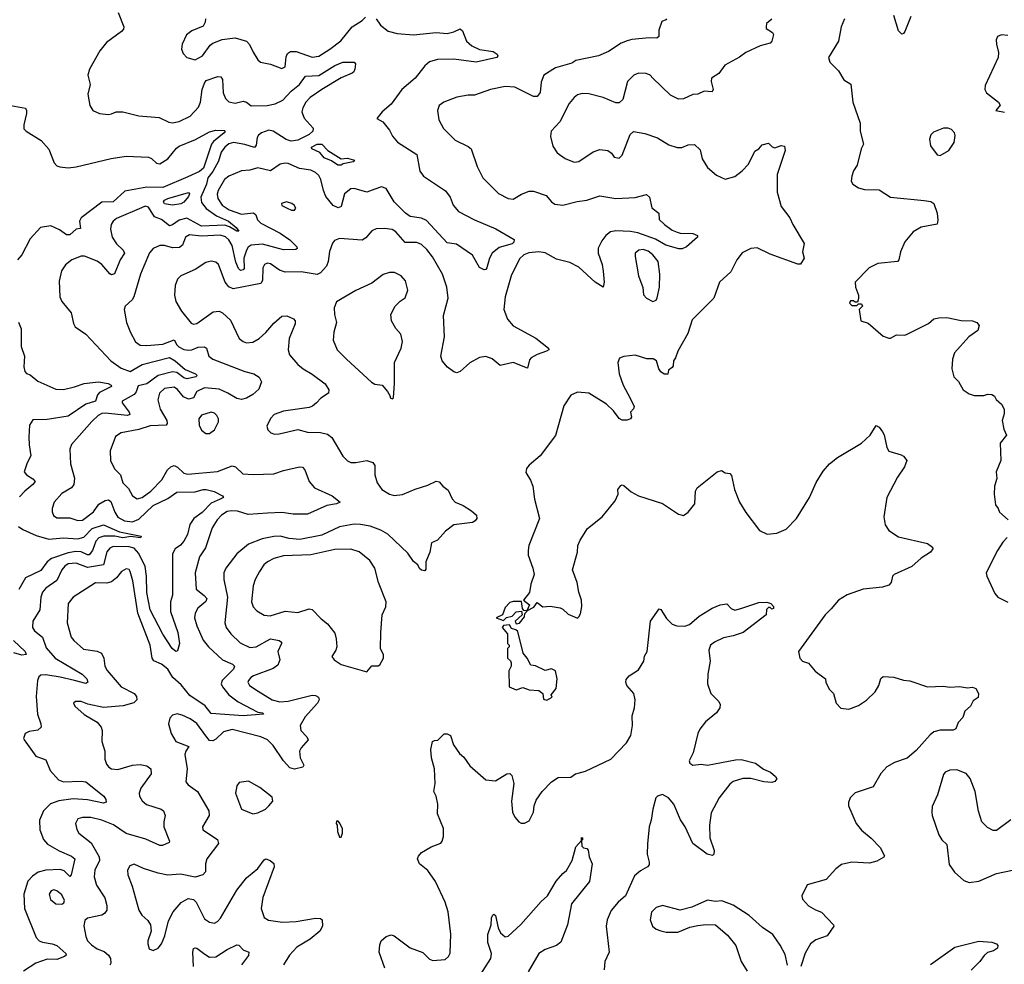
# Model space of a CAD drawing. Extents: x 2057697 to 2160550, y 827490 to 1016834.
# Tile 282 of 509: x 2124943 to 2131073, y 908609 to 914489. Entities that reach past the tile are written whole.
import ezdxf

# ---------------------------------------------------------------- set-up
doc = ezdxf.new("R2010")
doc.units = 0

msp = doc.modelspace()

# ---------------------------------------------------------------- linework, layer by layer
at = {"layer": '0CON20XD'}
for points in [[(2125556.7, 914535), (2125591.2, 914445), (2125589.5, 914430.5), (2125576.7, 914415), (2125483, 914347), (2125442, 914295), (2125378.3, 914181.7), (2125368, 914145), (2125382, 914085), (2125368, 914025), (2125378.8, 913955), (2125397.5, 913925), (2125440, 913905), (2125495, 913900), (2125515, 913902.5), (2125543.6, 913916.4), (2125585, 913916.7), (2125685, 913890), (2125810.6, 913880.6), (2125870.7, 913850.7), (2125895, 913847.8), (2125935, 913855.5), (2126005, 913889.6), (2126055.4, 913945), (2126069.3, 913975), (2126078.4, 914055), (2126092.8, 914095), (2126105, 914111.1), (2126175.8, 914135.8), (2126195, 914133.8), (2126205, 914116.7), (2126209.6, 914035), (2126225, 913999.2), (2126245, 913978.9), (2126285, 913970), (2126335, 913983.2), (2126355, 913976.7), (2126383.5, 913953.5), (2126483.8, 913956.2), (2126533.4, 913966.6), (2126581.6, 913988.4), (2126633.8, 914045), (2126685.4, 914085), (2126723, 914137), (2126805, 914142.2), (2126904.4, 914205), (2126955, 914225.3), (2127025.8, 914225), (2127034.2, 914215), (2127028.8, 914181.2), (2127023.3, 914165), (2127013, 914157), (2126945, 914127.9), (2126824.6, 914055), (2126752, 914005), (2126724.1, 913975.9), (2126705, 913940), (2126699.8, 913915), (2126715, 913877.3), (2126769.3, 913815), (2126768.8, 913795), (2126746.1, 913775), (2126675, 913740), (2126633.8, 913733.8), (2126603.1, 913743.1), (2126521.5, 913795), (2126495, 913801.6), (2126448.1, 913785), (2126430, 913770), (2126422.5, 913755)], [(2127163.3, 914495), (2127190, 914455), (2127237.9, 914417.9), (2127294.2, 914404.2), (2127395.6, 914394.4), (2127535, 914409.7), (2127605, 914404), (2127646.5, 914413.5), (2127685, 914432), (2127699.3, 914419.3), (2127725, 914355.8), (2127757.3, 914327.3), (2127805, 914304.4), (2127891.2, 914291.2), (2127915.8, 914275), (2127919.4, 914265), (2127913.1, 914255), (2127785, 914225.4), (2127645, 914243.2), (2127545, 914241.2), (2127495, 914226.4), (2127465, 914202.5), (2127404.5, 914125), (2127322.2, 914055), (2127255, 913964), (2127200, 913915), (2127167.5, 913875), (2127203, 913853), (2127245, 913802.5), (2127264, 913765), (2127295, 913727.5), (2127415, 913650), (2127435, 913546.7), (2127456.9, 913515), (2127594.5, 913424.5), (2127624.2, 913385), (2127642.5, 913335), (2127675, 913296), (2127775, 913242.5), (2127907.9, 913187.9), (2128021.7, 913121.7), (2128020, 913105), (2128008.8, 913095), (2127928.3, 913071.7), (2127885, 913036), (2127868.6, 913005), (2127852, 912945), (2127845, 912933.3), (2127835, 912931.2), (2127805, 912946.2), (2127762.8, 913022.8), (2127662.1, 913092.1), (2127605, 913101.2), (2127475, 913239.2), (2127445, 913254.7), (2127375, 913264.7), (2127345, 913285.8), (2127274.8, 913354.8), (2127225, 913438.4), (2127195, 913448.1), (2127155, 913434.6), (2127105, 913415.4), (2127025, 913438.1), (2127005, 913436), (2126965.7, 913405), (2126945, 913326.7), (2126925, 913317.1), (2126895, 913332.5), (2126849.1, 913389.1), (2126834.2, 913425), (2126818.7, 913495), (2126805, 913520), (2126785, 913538.2), (2126755, 913551.8), (2126685, 913562.1), (2126615, 913594.5), (2126595, 913596.5), (2126565, 913589.6), (2126505, 913548.8), (2126425, 913567.1), (2126375, 913553.2), (2126325, 913548.8), (2126245.4, 913515), (2126217.3, 913495), (2126178, 913425), (2126172.6, 913402.6), (2126177, 913377), (2126204, 913335), (2126248.2, 913305), (2126325, 913278.1), (2126398, 913288), (2126413.2, 913275), (2126423.7, 913243.7), (2126445, 913222.4), (2126565, 913160.9), (2126625, 913118.5), (2126669.4, 913075), (2126670.8, 913065), (2126661.7, 913058.3), (2126585, 913056.7), (2126455, 913091.4), (2126385, 913086.7), (2126366.2, 913073.8), (2126354.6, 913055.4), (2126339.2, 913005), (2126339.9, 912940.1), (2126335, 912932.3), (2126318.2, 912928.2), (2126305, 912941.1), (2126289.2, 912979.2), (2126265, 913083.6), (2126245, 913118.2), (2126225, 913136.7), (2126192, 913148), (2126075, 913141.1), (2126000.5, 913149.5), (2125974.3, 913135.7), (2125956, 913085), (2125938.5, 913071.5), (2125895, 913069.6), (2125845, 913083.1), (2125815.7, 913084.3), (2125775, 913065.8), (2125752, 913038), (2125716.7, 912955), (2125694.7, 912905.3), (2125654.3, 912765), (2125642.5, 912745), (2125600, 912705), (2125593.1, 912685), (2125607.8, 912605), (2125632.1, 912542.1), (2125663.8, 912483.8), (2125692.8, 912462.8), (2125735, 912460.4), (2125835, 912468.7), (2125905, 912495.6), (2125920.4, 912465), (2125933.2, 912453.2), (2125965, 912436.9), (2125995, 912431.1), (2126015, 912433.1), (2126055, 912450.6), (2126093.7, 912453.7), (2126105.6, 912445), (2126121.1, 912395), (2126145, 912375.5), (2126345, 912300), (2126400, 912285), (2126433.2, 912263.2), (2126448, 912235), (2126430.9, 912189.1), (2126394.4, 912155), (2126355, 912132.7), (2126324.4, 912125.6), (2126295, 912131.5), (2126238.8, 912165), (2126185, 912188.5), (2126092.7, 912197.3), (2126046.8, 912175), (2126024.6, 912135), (2125995, 912127.6), (2125962, 912142), (2125925, 912187.5), (2125905, 912201.5), (2125845, 912192.7), (2125813.8, 912165), (2125803.5, 912123.5), (2125818.5, 912065), (2125858.5, 911995), (2125861.5, 911975), (2125855.7, 911965), (2125755, 911960.3), (2125685, 911938.8), (2125575, 911916.7), (2125539.2, 911895), (2125506.9, 911805), (2125507.5, 911745), (2125532.4, 911692.4), (2125570.6, 911655), (2125585.6, 911605), (2125619.9, 911569.9), (2125645.7, 911525), (2125675, 911506.5), (2125705, 911514.6), (2125759.1, 911555), (2125827.7, 911625), (2125863.5, 911686.5), (2125885, 911705.3), (2125905, 911713.1), (2125925, 911704.5), (2125965, 911667.1), (2125990.8, 911660.8), (2126174.1, 911675.9), (2126265, 911712.2), (2126285.7, 911705), (2126333.1, 911663.1), (2126397.6, 911657.6), (2126525, 911662), (2126585, 911683.3), (2126685, 911705.6), (2126704.2, 911704.2), (2126717.9, 911687.9), (2126745.6, 911615), (2126778, 911575), (2126888.8, 911525), (2126937.5, 911485), (2126915, 911474.5), (2126855.3, 911464.7), (2126735, 911410.6), (2126645, 911411.4), (2126575, 911422.2), (2126485, 911417.3), (2126365, 911408.2), (2126298.8, 911428.8), (2126262.6, 911432.6), (2126235, 911426.9), (2126198.8, 911405), (2126172.1, 911375), (2126141.5, 911325), (2126099.2, 911200.8), (2126062.3, 911145), (2126035.5, 911045), (2126041.2, 910945), (2126091.5, 910905), (2126107.7, 910885), (2126102.3, 910867.7), (2126052.5, 910825), (2126034.5, 910795), (2126032.3, 910765), (2126046.7, 910715), (2126085.9, 910625.9), (2126118.1, 910585), (2126205, 910504.3), (2126267.1, 910477.1), (2126280, 910465), (2126273.3, 910445), (2126203.1, 910375), (2126197.1, 910355), (2126205.4, 910335), (2126245, 910286.5), (2126302.7, 910242.7), (2126425, 910179.2), (2126456.2, 910175), (2126460, 910165), (2126335, 910156.2), (2126135, 910170.8), (2126096.8, 910216.8), (2126001.3, 910281.3), (2125948.8, 910348.8), (2125897.2, 910395), (2125865, 910446.2), (2125825, 910477.7), (2125777.6, 910497.6), (2125766.9, 910515), (2125755, 910596.2), (2125679.1, 910795), (2125646.6, 910996.6), (2125631.1, 911055), (2125625, 911065.8), (2125605, 911071.4), (2125576.1, 911053.9), (2125545.3, 911014.7), (2125515, 910990), (2125485, 910981.2), (2125415, 910982.7), (2125275.6, 910895), (2125245.6, 910855), (2125239.1, 910735), (2125264.4, 910645), (2125280, 910625), (2125340.3, 910570.3), (2125425, 910558.7), (2125453.3, 910545), (2125467.5, 910515), (2125473.1, 910465), (2125487.8, 910437.8), (2125575, 910336.9), (2125655.6, 910295), (2125670.9, 910275), (2125673.1, 910255), (2125653.3, 910236.7), (2125587.9, 910217.9), (2125465, 910206.7), (2125368.1, 910228.1), (2125325, 910245.7), (2125290, 910245), (2125277.5, 910235), (2125286.7, 910215), (2125344.3, 910164.3)], [(2128970, 914495), (2128965, 914487.5), (2128941.2, 914478.8), (2128923.3, 914425), (2128923.3, 914385), (2128910, 914375), (2128865, 914377.1), (2128755, 914366.2), (2128725, 914357.9), (2128687.3, 914342.7), (2128608, 914292), (2128546.1, 914263.9), (2128405.5, 914234.5), (2128381.5, 914218.5), (2128279.9, 914190.1), (2128206.9, 914143.1), (2128189.9, 914100.1), (2128183.8, 914036.2), (2128165, 914011.2), (2128142.1, 914012.1), (2128025, 914069.4), (2127965, 914073.8), (2127874.4, 914055.6), (2127775, 914020.3), (2127735, 914020), (2127665, 914006.9), (2127583.3, 913975), (2127553.8, 913955), (2127544.3, 913925), (2127553.1, 913865), (2127581.7, 913811.7), (2127655, 913738.6), (2127735, 913700.8), (2127754, 913685), (2127790.6, 913575), (2127825.6, 913505), (2127925, 913407.5), (2127985, 913376.4), (2128015, 913371.5), (2128066.3, 913403.7), (2128115, 913421.5), (2128142.4, 913422.4), (2128220.8, 913395), (2128255, 913354.5), (2128275, 913340), (2128325, 913334.1), (2128412.9, 913357.1), (2128475, 913366), (2128555, 913392.5), (2128655, 913375.4), (2128775, 913381.5), (2128845, 913401.4), (2128864.5, 913384.5), (2128878.8, 913318.8), (2128922.5, 913285), (2128923.8, 913245), (2128958, 913215), (2129005, 913180), (2129035.6, 913165.6), (2129055, 913160), (2129135, 913158.1), (2129163.3, 913145), (2129163.3, 913135), (2129095.6, 913074.4), (2129066.8, 913063.2), (2129047, 913063), (2128965, 913085.3), (2128902.2, 913122.2), (2128792.3, 913162.3), (2128745, 913171.2), (2128654.1, 913175.9), (2128621.9, 913168.1), (2128593.2, 913146.8), (2128567.1, 913112.9), (2128543.8, 913066.2), (2128544.5, 913035), (2128570.4, 912965), (2128576.6, 912923.4), (2128582.5, 912855), (2128575, 912823.3), (2128525, 912855.4), (2128425, 912947.8), (2128367.3, 912977.2), (2128285, 912998.2), (2128215, 913037.8), (2128175, 913044.2), (2128112.8, 913037.2), (2128081.1, 913025), (2128055, 913000), (2128003.2, 912895), (2127964.6, 912765), (2127958.2, 912685), (2127980, 912625), (2128015, 912582.7), (2128156.7, 912506.7), (2128236.2, 912445), (2128237.5, 912435), (2128222.5, 912425), (2128164.5, 912405.5), (2128126.7, 912385), (2128117.7, 912372.3), (2128105, 912320), (2128015, 912354.4), (2127935, 912336), (2127885, 912378.6), (2127845, 912392.9), (2127805, 912385.8), (2127745, 912354), (2127685, 912300), (2127665, 912290), (2127645, 912296.2), (2127607, 912327), (2127574.2, 912365), (2127564.2, 912395), (2127588.6, 912515), (2127582.7, 912647.3), (2127610.5, 912755), (2127601.8, 912825), (2127575.4, 912905), (2127512.6, 913012.6), (2127478.8, 913058.8), (2127445, 913089.2), (2127415, 913101.4), (2127343.2, 913103.2), (2127285, 913168.1), (2127262.2, 913182.2), (2127215, 913190), (2127161.8, 913188.2), (2127134.6, 913175.4), (2127098.9, 913131.1), (2127075, 913117.1), (2126935, 913126.9), (2126903.3, 913115), (2126890.9, 913099.1), (2126872.8, 913047.2), (2126864.5, 912985), (2126853.3, 912955), (2126815, 912913.3), (2126795, 912902.7), (2126695, 912920), (2126595, 912918), (2126561, 912931), (2126505, 912968.9), (2126485, 912972.9), (2126466.2, 912965), (2126456.9, 912945), (2126455.5, 912865), (2126445, 912847.8), (2126272.9, 912812.9), (2126245.7, 912825.7), (2126222.7, 912855), (2126180.8, 912965), (2126165, 912980), (2126135, 912987.1), (2126102, 912978), (2126035, 912934.4), (2125945.6, 912894.4), (2125925, 912873.3), (2125910.8, 912835), (2125905.8, 912775), (2125916, 912735), (2125950, 912675), (2126010.6, 912600.6), (2126025, 912594.3), (2126045, 912598.1), (2126148.5, 912671.5), (2126185, 912675.5), (2126205.3, 912665.3), (2126255, 912618.6), (2126309.2, 912505), (2126333.8, 912485), (2126355, 912478.1), (2126395, 912481.5), (2126435, 912505.6), (2126475, 912541.1), (2126525, 912600.5), (2126575, 912643.3), (2126605.5, 912645.5), (2126647.4, 912627.4), (2126657.5, 912615), (2126658.6, 912595), (2126621.3, 912505), (2126615.4, 912435), (2126623.3, 912403.3), (2126675, 912343.1), (2126708.1, 912315), (2126765, 912282.5), (2126845, 912221.4), (2126868.6, 912185), (2126865, 912164.2), (2126817.6, 912132.4), (2126791.4, 912105), (2126766, 912084), (2126745, 912075.6), (2126585, 912051.2), (2126527.7, 912032.3), (2126505, 912007.5), (2126480.7, 911959.3), (2126487.5, 911935), (2126506.4, 911916.4), (2126529.3, 911909.3), (2126559.5, 911910.5), (2126675, 911938), (2126735, 911922.5), (2126815, 911920), (2126858.9, 911908.9), (2126887.3, 911887.3), (2126955, 911772), (2126985, 911742), (2127005, 911732.9), (2127035, 911732.9), (2127105.3, 911745.3), (2127142.6, 911732.6), (2127154.4, 911714.4), (2127153.9, 911655), (2127169.1, 911605), (2127196.9, 911565), (2127245, 911534.6), (2127275, 911528.2), (2127327.1, 911532.9), (2127405, 911567.5), (2127485, 911591.4), (2127536.4, 911616.4), (2127555, 911612.5), (2127576.7, 911585), (2127610.5, 911560.5), (2127635, 911506.7), (2127653.8, 911485), (2127705, 911465.8), (2127755, 911430.8), (2127786.7, 911405), (2127788.8, 911385), (2127779.7, 911370.3), (2127761.4, 911358.6), (2127645, 911344), (2127593.8, 911305), (2127545, 911248.8), (2127507, 911233), (2127497.5, 911175), (2127472.5, 911115), (2127470.7, 911069.3), (2127465, 911057.5), (2127445, 911062), (2127432.3, 911072.3), (2127422.5, 911095), (2127395, 911116.7), (2127358.9, 911168.9), (2127235, 911285.6), (2127190.7, 911310.7), (2127125.2, 911335.3), (2127065, 911347.6), (2127025, 911347.8), (2126935, 911331.2), (2126825, 911281.1), (2126686.6, 911253.4), (2126621.2, 911258.8), (2126565, 911274.7), (2126525, 911272), (2126452.3, 911257.7), (2126367.5, 911225), (2126295.4, 911164.6), (2126226.9, 911075), (2126213.3, 911045), (2126214.3, 911005), (2126236.2, 910895), (2126220, 910735), (2126229.4, 910705), (2126256.7, 910665), (2126315, 910610), (2126375, 910581.2), (2126415, 910584.6), (2126505, 910634.5), (2126557.5, 910625), (2126572, 910615), (2126572.9, 910605), (2126549.5, 910555), (2126561.9, 910505), (2126549.5, 910470.5), (2126520.9, 910449.2), (2126399.4, 910405), (2126382.2, 910395), (2126366.7, 910375), (2126364.4, 910365), (2126373.1, 910345), (2126428, 910308), (2126515.7, 910255), (2126561.9, 910241.9), (2126615, 910246), (2126765, 910283.6), (2126785, 910281.9), (2126802.5, 910272.5), (2126806.9, 910255), (2126798.1, 910235), (2126720, 910150), (2126689.5, 910095), (2126693.6, 910065), (2126731.1, 910025), (2126739.5, 910005), (2126694.8, 909955.2), (2126684.6, 909935), (2126688.4, 909895), (2126712.7, 909847.3), (2126706, 909835), (2126655, 909822.9), (2126625, 909831.9), (2126585.3, 909875), (2126521.6, 909971.6), (2126485.6, 910005), (2126445, 910024.6), (2126265, 910070.9), (2126211.4, 910055), (2126165, 910010), (2126145, 909998.8), (2126125, 910002.7), (2126101.4, 910031.4)], [(2126100.8, 914495), (2126098, 914475), (2126085, 914450), (2126015, 914420.8), (2125982, 914395), (2125955, 914337.5), (2125950, 914305), (2125959.8, 914279.8), (2125983.2, 914253.2), (2126035, 914238.9), (2126081.4, 914265), (2126128.6, 914331.4), (2126145.8, 914344.2), (2126204.4, 914365.6), (2126285, 914375.6), (2126355.8, 914355), (2126373.1, 914335), (2126397.4, 914287.4), (2126425, 914240), (2126442.5, 914225), (2126505, 914212.5), (2126575, 914186.2), (2126595.6, 914195), (2126601.2, 914258.8), (2126611.1, 914278.9), (2126628.9, 914291.1), (2126665, 914290.4), (2126765, 914256.2), (2126805, 914262.3), (2126875, 914306.2), (2126942.2, 914357.8), (2127012.9, 914445), (2127075.6, 914484.4), (2127096.7, 914505)], [(2129625, 914492.5), (2129593.3, 914465), (2129590, 914445), (2129590, 914435), (2129629.3, 914409.3), (2129637, 914397), (2129626.7, 914355), (2129615, 914343.8), (2129552.7, 914327.3), (2129464.3, 914285.7), (2129423.6, 914256.4), (2129332.7, 914207.3), (2129296.7, 914155), (2129251.2, 914125), (2129249.2, 914105), (2129260.8, 914055), (2129255, 914040), (2129205, 914044), (2129165, 914026.7), (2129135, 914023.3), (2129075, 913996.2), (2129045, 913993.8), (2128995, 914020), (2128885.6, 914125.6), (2128868.8, 914145), (2128843.4, 914153.4), (2128795, 914156.7), (2128766.2, 914145), (2128727.5, 914105), (2128697.3, 913992.7), (2128675, 913971.2), (2128655, 913972.5), (2128575, 914004.4), (2128487.4, 914027.4), (2128445, 914030.6), (2128415, 914020.8), (2128395, 914005.8), (2128365, 913968), (2128305, 913854), (2128252, 913795), (2128247.5, 913762.5), (2128262.1, 913702.1), (2128290.3, 913660.3), (2128338.8, 913625), (2128395, 913602.5), (2128425, 913607.5), (2128513.9, 913666.1), (2128555, 913681.5), (2128604.3, 913674.3), (2128627.7, 913657.7), (2128645, 913632.5), (2128675, 913627.5), (2128693.6, 913646.4), (2128744.5, 913775.5), (2128765, 913793.1), (2128835, 913780.8), (2128915, 913754.4)], [(2130078, 914495), (2130058, 914445), (2130041.4, 914355), (2129978.8, 914255), (2129986.2, 914225), (2130041.7, 914171.7), (2130075, 914116), (2130117.1, 914087.1), (2130130, 913975), (2130176, 913845), (2130176, 913795), (2130196.2, 913715), (2130181.2, 913685), (2130157.3, 913582.7), (2130135, 913547.5), (2130123.3, 913515), (2130120, 913485), (2130130, 913465), (2130165, 913442), (2130202.7, 913432.7), (2130295, 913430.8), (2130365.5, 913385.5), (2130575, 913363.5), (2130615, 913356.5), (2130634.3, 913345), (2130655.6, 913285), (2130659.5, 913240.5), (2130655, 913216.2), (2130555, 913198.6), (2130505, 913168), (2130453.9, 913106.1), (2130426.2, 913045), (2130415.9, 912994.1), (2130407.5, 912985), (2130285, 912971.4), (2130231.2, 912945), (2130143.8, 912855), (2130146, 912825), (2130166.2, 912775), (2130166.4, 912753.6), (2130158.3, 912731.7), (2130145, 912730), (2130135, 912740), (2130115, 912740), (2130110, 912725), (2130125, 912710), (2130155, 912710), (2130165, 912720), (2130185, 912720), (2130190, 912705), (2130170, 912685), (2130180, 912615), (2130225, 912600), (2130319.5, 912519.5), (2130353.6, 912506.4), (2130365, 912506.7), (2130402.5, 912527.5), (2130453.6, 912526.4), (2130468.6, 912531.4), (2130602.1, 912597.9), (2130635, 912626.2), (2130665, 912633.8), (2130715, 912635.7), (2130805, 912615.8), (2130875, 912614), (2130902.5, 912605), (2130916.7, 912585), (2130908.8, 912555), (2130853.3, 912515), (2130763.3, 912415), (2130750, 912375), (2130746.7, 912315), (2130760, 912265), (2130787.3, 912237.3), (2130817.5, 912185), (2130855, 912160), (2130885, 912148.8), (2130945, 912148.8), (2130971.7, 912158.3), (2130995, 912156.2), (2131012.5, 912145), (2131023.3, 912125), (2131056.4, 912096.4), (2131072.5, 912065), (2131072.5, 912035), (2131060, 911995), (2131070.3, 911940.3), (2131086.2, 911903.8), (2131046.7, 911853.3), (2131050.8, 911745), (2131022.9, 911675), (2131027.3, 911632.7), (2131012, 911585), (2131010, 911535), (2131018.3, 911468.3), (2131036.1, 911446.1), (2131044.1, 911424.1), (2131096.7, 911375)], [(2130491.7, 914508.3), (2130454.2, 914415.8), (2130445, 914402.5), (2130435, 914400), (2130415, 914420), (2130385.8, 914515)], [(2131095, 914391.2), (2131055, 914396), (2131030, 914385), (2131023.3, 914365), (2131023.9, 914336.1), (2131037.5, 914285), (2131036, 914255), (2130955, 914080), (2130952.5, 914055), (2130962.5, 914035), (2131037.5, 913975), (2131047, 913957), (2131020, 913925), (2131075, 913913.3)], [(2124865, 913958.6), (2124978.2, 913938.2), (2124985.6, 913925), (2124985.6, 913905), (2124968.1, 913835), (2124969.7, 913809.7), (2124983.8, 913795), (2125077.7, 913737.7), (2125125, 913684), (2125157.7, 913597.7), (2125175, 913579.2), (2125192.4, 913572.4), (2125245, 913567.8), (2125295, 913572.9), (2125513.3, 913625), (2125605, 913639.1), (2125745, 913633.3), (2125764.6, 913624.6), (2125795, 913595.6), (2125815, 913592.7), (2125865, 913622.9), (2125919.4, 913690.6), (2125935, 913701.8), (2126036.7, 913743.3), (2126125, 913791.8), (2126165, 913801.1), (2126218.6, 913798.6), (2126223.3, 913795), (2126217.1, 913785), (2126148.8, 913731.2), (2126136.9, 913715), (2126088, 913565), (2126062.7, 913545), (2125989, 913511), (2125835, 913444.4), (2125735, 913446.7), (2125598, 913422), (2125525.3, 913354.7), (2125455, 913352.5), (2125326.2, 913255), (2125315.3, 913234.7), (2125320.7, 913189.3), (2125295, 913184.6), (2125255, 913149.7), (2125235, 913150.8), (2125191.4, 913181.4), (2125136.2, 913206.2), (2125073.4, 913196.6), (2125008.5, 913125), (2124955.5, 913025), (2124929.1, 912995)], [(2130675, 913643.3), (2130728.8, 913675), (2130761.2, 913725), (2130767.7, 913767.7), (2130763.3, 913785), (2130745, 913806.2), (2130723.6, 913813.6), (2130695, 913813.3), (2130631.7, 913788.3), (2130616.4, 913773.6), (2130606.7, 913745), (2130613.3, 913705), (2130655, 913647.5), (2130675, 913643.3)], [(2126422.5, 913755), (2126415, 913708.8), (2126405, 913693.5), (2126345, 913713.3), (2126275, 913724), (2126245, 913715.6), (2126221, 913695), (2126198.4, 913665), (2126181.5, 913608.5), (2126146.4, 913543.6), (2126114.5, 913505), (2126107.1, 913465), (2126071.6, 913385), (2126075, 913352.1), (2126104.1, 913314.1), (2126168.5, 913268.5), (2126242.7, 913235), (2126290.6, 913195), (2126307.5, 913172.5), (2126295, 913172.2), (2126249.9, 913199.9), (2126220.5, 913210.5), (2126075, 913204.6), (2125984.4, 913254.4), (2125935, 913241), (2125895, 913211.3), (2125875, 913205.3), (2125826.4, 913246.3), (2125781.5, 913261.5), (2125745, 913322.9), (2125725, 913327.5), (2125701.9, 913318.1), (2125545, 913252.4), (2125524, 913236), (2125512.9, 913215), (2125507.5, 913185), (2125518.8, 913135), (2125545.5, 913095), (2125586.5, 913055), (2125595.5, 913035), (2125569.1, 912995), (2125533.5, 912906.5), (2125515, 912900.6), (2125505, 912906.9), (2125455, 912964.5), (2125425, 912986.2), (2125346.2, 913016.2), (2125325, 913016.4), (2125268, 912995), (2125227.6, 912962.4), (2125202.5, 912925), (2125188.8, 912861.2), (2125191.9, 912765), (2125205.7, 912735), (2125263.1, 912665), (2125277.3, 912597.3), (2125287.7, 912577.7), (2125355, 912532), (2125510.8, 912365), (2125575, 912320.9), (2125630.6, 912299.4), (2125705, 912343.3), (2125875, 912385.6), (2125911.2, 912365), (2125972.4, 912312.4), (2126037.5, 912285), (2126047.5, 912275), (2126038.8, 912265), (2125985, 912252.9), (2125965, 912259.7), (2125922.2, 912292.2), (2125895, 912298.1), (2125804.9, 912275.1), (2125735, 912222.8), (2125680, 912210), (2125667.6, 912172.4), (2125654.9, 912155.1), (2125580.8, 912115), (2125581.1, 912105), (2125625.5, 912045), (2125628.9, 912031.1), (2125614.5, 912025.5), (2125475, 912039.6), (2125455, 912037.1), (2125432.5, 912025), (2125391.5, 911988.5), (2125265.8, 911845), (2125254.3, 911815), (2125260, 911725), (2125283.3, 911635), (2125279.4, 911595), (2125265.5, 911574.5), (2125205, 911538.6), (2125158.1, 911485), (2125144.5, 911445.5), (2125144.4, 911425), (2125153, 911403), (2125175, 911387.8), (2125255, 911388.2), (2125305, 911371.4), (2125335, 911372.9), (2125401.8, 911425), (2125435.9, 911474.1), (2125475, 911495.9), (2125495, 911500), (2125510.7, 911490.7), (2125535, 911423.1), (2125555, 911391.8), (2125595, 911370.3), (2125645, 911362.6), (2125685, 911380.3), (2125775, 911465.6), (2125865, 911507.5), (2125922.2, 911547.8), (2126035, 911550.7), (2126084.5, 911565.5), (2126105, 911564.5), (2126152.8, 911552.8), (2126206.2, 911525), (2126212.5, 911515), (2126190.8, 911505), (2126135, 911479.3), (2126079.3, 911420.7), (2126028, 911385), (2126003.2, 911346.8), (2125986.8, 911285), (2125965, 911242.9), (2125945, 911217.8), (2125911.1, 911195), (2125895.3, 911164.7), (2125893.6, 910906.4), (2125882.2, 910865), (2125881.8, 910805), (2125927.3, 910675), (2125938.9, 910605), (2125925, 910560), (2125915, 910556), (2125892.2, 910575), (2125835, 910663.6), (2125755.2, 910815), (2125734, 910924), (2125733.2, 911025), (2125723.3, 911085), (2125685, 911166), (2125655, 911200), (2125625, 911208.3), (2125525, 911209.2), (2125505, 911198.9), (2125484.5, 911175.5), (2125464.8, 911095.2), (2125365, 911079), (2125295, 911106.5), (2125245, 911101.8), (2125223.2, 911086.8), (2125206.2, 911065), (2125175, 910997.8), (2125105, 910950.5), (2125085, 910925.8), (2125074.5, 910895), (2125069.1, 910815), (2125024.4, 910745), (2125023.3, 910705), (2125035.6, 910685), (2125085, 910645.6), (2125108.4, 910578.4), (2125164.5, 910515), (2125331.9, 910415), (2125361.8, 910385), (2125368.1, 910365), (2125355, 910357.7), (2125285, 910374.4), (2125195, 910396.7), (2125105, 910410.6), (2125075, 910408.8), (2125061.9, 910398.1), (2125053.5, 910375), (2125045.6, 910275), (2125053.3, 910165), (2125075.5, 910105), (2125076.7, 910085), (2125055, 910065.7), (2125002.5, 910057.5), (2124977.5, 910045), (2124967.5, 910015), (2124970, 910005), (2125043.3, 909905), (2125105, 909882.5), (2125132.5, 909815), (2125185, 909756.2), (2125215, 909743.7), (2125325, 909749.4), (2125355.8, 909745), (2125466.9, 909655), (2125480, 909635), (2125481.7, 909618.3), (2125465, 909612.5), (2125365, 909631.6), (2125275, 909639.2), (2125187.1, 909627.1), (2125135, 909608.5), (2125091.8, 909565), (2125067.3, 909505), (2125067.8, 909445), (2125090.6, 909385), (2125116, 909356), (2125187.8, 909315), (2125265, 909282.1), (2125285.4, 909265.4), (2125262.9, 909165), (2125255, 909154.3), (2125219.6, 909189.6), (2125195, 909198.4), (2125105, 909194.3), (2125058.7, 909181.3), (2125022.5, 909157.5), (2124994, 909126), (2124969.7, 909045), (2124973.9, 908955), (2125045.6, 908775), (2125064.4, 908755), (2125085, 908745.5), (2125145, 908736.2), (2125174, 908725), (2125230, 908675), (2125232, 908665), (2125222.6, 908657.4), (2125175, 908638.7), (2125115, 908640), (2125044.5, 908615.5), (2124966.7, 908565)], [(2128915, 913754.4), (2128985, 913710.6), (2129035.8, 913694.2), (2129065, 913694.3), (2129105, 913710), (2129145, 913713.3), (2129178.8, 913678.8), (2129192.3, 913622.3), (2129225, 913570), (2129281.9, 913521.9), (2129335, 913496.2), (2129395, 913514.2), (2129440.6, 913549.4), (2129480.7, 913589.3), (2129519.5, 913670.5), (2129544, 913686), (2129565, 913710.8), (2129605, 913720), (2129627.7, 913697.7), (2129645, 913692), (2129685, 913706.7), (2129705, 913702.5), (2129708.8, 913675), (2129659.5, 913525), (2129660, 913415), (2129685, 913326.2), (2129738.6, 913255), (2129756, 913215), (2129827, 913097), (2129816.2, 913045), (2129827.5, 913005), (2129805, 912966.7), (2129788, 912968), (2129615, 913029.3), (2129535, 913068.9), (2129494.2, 913065.8), (2129441.9, 913038.1), (2129407.8, 912995), (2129371.1, 912918.9), (2129300.8, 912855), (2129264.2, 912755), (2129129.1, 912620.9), (2129103.6, 912536.4), (2129040, 912425), (2129026.7, 912385), (2129013.3, 912365), (2129012.5, 912335), (2129006.4, 912323.6), (2128983, 912307), (2128978.3, 912281.7), (2128955, 912282.5), (2128935, 912297.5), (2128923.3, 912315), (2128907.5, 912365), (2128887, 912377), (2128847, 912377), (2128775, 912400.8), (2128705, 912393.3), (2128677, 912383), (2128667.5, 912355), (2128676, 912285), (2128701.1, 912215), (2128743.6, 912133.6), (2128768.3, 912081.7), (2128765, 912067.5), (2128746.7, 912045), (2128752.5, 912015), (2128746.1, 912003.9), (2128725, 911996.7), (2128695, 911996.7), (2128675, 912006.7), (2128639.2, 912055), (2128595.7, 912095), (2128486, 912165), (2128415, 912171.2), (2128375, 912152), (2128330.8, 912085), (2128278.3, 911901.7), (2128183.8, 911775), (2128114.1, 911715.9), (2128097.5, 911695), (2128095, 911670), (2128123, 911623), (2128137.1, 911585), (2128148.1, 911505), (2128180, 911385), (2128114, 911215), (2128108.8, 911185), (2128108.8, 911155), (2128138, 911075), (2128145.8, 911035.8), (2128126.2, 910975), (2128117.5, 910922.5), (2128080, 910875), (2128117.5, 910847.5), (2128100, 910810), (2128145, 910832.5), (2128165, 910860), (2128200, 910835), (2128245, 910837.5), (2128307.3, 910827.3), (2128325, 910820), (2128358.3, 910788.3), (2128415, 910762.5), (2128425, 910772.5), (2128435, 910790), (2128443.6, 910836.4), (2128441.2, 910875), (2128423.3, 910925), (2128413.8, 910985), (2128384, 911065), (2128415.8, 911175), (2128418.8, 911215), (2128431.7, 911248.3), (2128478.7, 911321.3), (2128568.8, 911395), (2128651.2, 911495), (2128668.8, 911535), (2128666.7, 911565), (2128685, 911590), (2128695, 911593.8), (2128705, 911588.8), (2128750.2, 911550.2), (2128795, 911525.6), (2128945, 911477.5), (2129045, 911411.2), (2129076.4, 911403.6), (2129106, 911424), (2129146.2, 911475), (2129150.8, 911555), (2129162, 911575), (2129285, 911673.8), (2129312.5, 911682.5), (2129335, 911667.5), (2129363.9, 911663.9), (2129375, 911652.5), (2129394.2, 911565), (2129425, 911486.7), (2129465, 911421.2), (2129548.3, 911308.3), (2129597, 911287), (2129657.7, 911292.3), (2129715, 911316.7), (2129780, 911385), (2129859.5, 911515), (2129902.1, 911607.9), (2129945, 911678), (2129984, 911725), (2130035, 911764.2), (2130185, 911853.3), (2130237.5, 911902.5), (2130275, 911962.5), (2130295, 911952.5), (2130314, 911924), (2130326.2, 911905), (2130342, 911825), (2130354.1, 911804.1), (2130430.7, 911780.7), (2130445, 911772.5), (2130466.7, 911745), (2130452, 911705), (2130408, 911642), (2130341.9, 911515), (2130322.9, 911395), (2130330.8, 911345), (2130355, 911308.8), (2130415, 911270.8), (2130595, 911228.8), (2130625.8, 911205.8), (2130628, 911195), (2130614, 911175), (2130555, 911137.1), (2130498.6, 911085), (2130386.7, 911035), (2130376.7, 911025), (2130368.8, 910985), (2130355, 910968.8), (2130315, 910956), (2130195, 910944.2), (2130095, 910908.6), (2130042, 910875), (2129995, 910822.5), (2129958.6, 910785), (2129792.5, 910555), (2129800, 910515), (2129817.5, 910495), (2129855, 910482.5), (2129895, 910432.5), (2129960, 910385), (2129963, 910363), (2129985, 910320), (2130010, 910295), (2130027.5, 910235), (2130055, 910203.3), (2130105, 910196.7), (2130165, 910218.8), (2130215, 910253.3), (2130270, 910305), (2130292, 910345), (2130305, 910387.5), (2130319.3, 910400.7), (2130385, 910396.2), (2130445, 910378), (2130485, 910373.8), (2130595, 910336.2), (2130695, 910340), (2130735, 910333.8), (2130795, 910338.8), (2130845, 910328.8), (2130875, 910333.3), (2130896.4, 910326.4), (2130912.5, 910295), (2130910.7, 910269.3), (2130880.5, 910249.5), (2130863.8, 910216.2), (2130826.7, 910185), (2130815.9, 910144.1), (2130786.4, 910113.6), (2130772.5, 910075), (2130754, 910066), (2130675, 910065.7), (2130635, 910055.8), (2130612.1, 910037.9), (2130525, 909938.6), (2130468.2, 909891.8), (2130390, 909865), (2130341.7, 909838.3), (2130303.7, 909796.3), (2130256.5, 909713.5), (2130145, 909676), (2130113.8, 909645), (2130103.8, 909615), (2130104.2, 909595), (2130151.2, 909485), (2130185, 909444), (2130245, 909394.2), (2130300, 909335), (2130326.4, 909283.6), (2130322.5, 909275), (2130279.4, 909250.6), (2130235, 909237.5), (2130125, 909244.2), (2130060.5, 909229.5), (2130025, 909203.8), (2129965, 909136.2), (2129845, 909102.5), (2129812.5, 909035), (2129816.7, 909015), (2129853.2, 908973.2), (2129897, 908947), (2129935, 908932.5), (2130010, 908855), (2130012.5, 908845), (2129970, 908785), (2129899.7, 908760.3), (2129866.7, 908735), (2129832.9, 908677.1), (2129806.1, 908593.9)], [(2126923.5, 913583.5), (2126885, 913610.5), (2126839.5, 913629.5), (2126811.8, 913661.8), (2126762.5, 913685), (2126760, 913695), (2126795, 913713.9), (2126823.3, 913715), (2126862.5, 913675), (2126945, 913623.3), (2126985, 913628.1), (2127027.5, 913615), (2127020, 913605), (2126957, 913593), (2126945, 913584.5), (2126923.5, 913583.5)], [(2125895, 913334.7), (2125845, 913342.7), (2125838.5, 913355), (2125843.9, 913365), (2125865, 913376.5), (2125995, 913413.8), (2126000, 913405), (2125995, 913388.8), (2125965, 913353.3), (2125947, 913343), (2125895, 913334.7)], [(2126655, 913303.3), (2126662.5, 913315), (2126652.5, 913335), (2126637.5, 913345), (2126605, 913356.2), (2126572.5, 913345), (2126575, 913332.5), (2126607.5, 913315), (2126635, 913303.8), (2126655, 913303.3)], [(2128885, 912734), (2128905, 912743.8), (2128913, 912757), (2128926.9, 912825), (2128927.8, 912905), (2128918.1, 912985), (2128884.2, 913025), (2128855, 913047.5), (2128825, 913058.5), (2128797.5, 913055), (2128775, 913036.7), (2128774.1, 913014.1), (2128795.8, 912895), (2128821.9, 912821.9), (2128826.6, 912776.6), (2128845.5, 912755.5), (2128885, 912734)], [(2127265, 912130), (2127270, 912135), (2127276.7, 912225), (2127275.8, 912355), (2127318, 912445), (2127325.8, 912485), (2127315, 912532.5), (2127285, 912567.5), (2127258.8, 912615), (2127253.8, 912655), (2127280, 912705), (2127312.3, 912737.7), (2127342.3, 912757.7), (2127360, 912805), (2127344.3, 912864.3), (2127318.8, 912895), (2127275.6, 912915.6), (2127245, 912915.8), (2127205, 912904), (2127135, 912848.8), (2127035, 912803.8), (2126916.1, 912733.9), (2126901.2, 912695), (2126903.8, 912655), (2126916, 912605), (2126898, 912545), (2126894, 912495), (2126920, 912435), (2126977.5, 912375), (2127132.7, 912232.7), (2127155, 912220), (2127200, 912215), (2127232.5, 912175), (2127250, 912145), (2127250, 912135), (2127265, 912130)], [(2124935.4, 912605.4), (2124952, 912565), (2124952, 912455), (2124973.1, 912395), (2124968.6, 912328.6), (2124975, 912298.8), (2124985, 912286), (2125008.8, 912278.8), (2125055, 912239.4), (2125168.7, 912188.7), (2125215, 912187.3), (2125285, 912202.9), (2125345, 912224.8), (2125434.2, 912235.8), (2125494.2, 912225), (2125513.3, 912215), (2125515.6, 912205), (2125440.7, 912169.3), (2125426.8, 912153.2), (2125415.2, 912114.8), (2125355, 912096.5), (2125245, 912020.3), (2125115, 912001.1), (2125025, 911998.1), (2125003.9, 911965), (2125000.4, 911890.4), (2125001.7, 911841.7), (2125013.3, 911775), (2124989.1, 911730.9), (2124971.5, 911675), (2124985, 911655.6), (2125025, 911631.1), (2125038.6, 911615), (2125025.7, 911595), (2124975.7, 911555), (2124941.8, 911518.2)], [(2126102.3, 911912.3), (2126125, 911913.8), (2126155, 911936.7), (2126181.2, 911985), (2126181.2, 912005), (2126171.2, 912025), (2126155, 912040), (2126135, 912046), (2126075, 912027.5), (2126058, 912005), (2126061.4, 911965), (2126075, 911933.3), (2126102.3, 911912.3)], [(2124934.7, 911334.7), (2124962.5, 911315), (2125045, 911277.7), (2125125, 911255.3), (2125216, 911264), (2125305, 911256.9), (2125341.7, 911268.3), (2125395, 911321.6), (2125465, 911345.3), (2125565, 911300.3), (2125700, 911275), (2125695.7, 911264.3), (2125635, 911272), (2125585, 911263.5), (2125535, 911274.3), (2125466.4, 911273.6), (2125435, 911263.6), (2125416.6, 911243.4), (2125395.8, 911184.2), (2125375, 911157.8), (2125365, 911156.9), (2125325, 911176), (2125291.6, 911178.4), (2125245, 911170.3), (2125140.7, 911135), (2125113.9, 911115), (2125075, 911059.4), (2124980, 911015), (2124938, 910942)], [(2131091.2, 911265), (2131065, 911236.7), (2131031.2, 911185), (2130961.2, 911045), (2130964.1, 911024.1), (2131015, 910917.5), (2131032.5, 910895), (2131095, 910863.3)], [(2127105, 910430), (2127135, 910467.5), (2127175, 910467.5), (2127185, 910473.3), (2127207.5, 910515), (2127207.5, 910535), (2127190, 910575), (2127192.5, 910675), (2127200.6, 910785), (2127222.2, 910835), (2127224.4, 910865), (2127177.1, 910985), (2127154.5, 911074.5), (2127122.1, 911122.1), (2127056.4, 911176.4), (2127003.7, 911193.7), (2126905, 911191.8), (2126755, 911157.5), (2126585, 911151.3), (2126525.3, 911134.7), (2126485, 911114.5), (2126463.5, 911095), (2126435.3, 911054.7), (2126410, 911005), (2126397.5, 910965), (2126386.5, 910865), (2126395.6, 910835), (2126419.5, 910809.5), (2126465, 910782.9), (2126502.1, 910777.9), (2126595, 910807.9), (2126675, 910798.1), (2126745, 910820.8), (2126765, 910818), (2126819.1, 910759.1), (2126858.7, 910728.7), (2126905, 910670), (2126914.2, 910635), (2126916.9, 910585), (2126912, 910565), (2126886.7, 910525), (2126900, 910505), (2126944.5, 910474.5), (2127105, 910430)], [(2127215.5, 908585), (2127182, 908685), (2127185, 908730), (2127194.4, 908755), (2127225, 908782), (2127255, 908791.2), (2127275, 908786.2), (2127375, 908711.9), (2127452, 908682), (2127495, 908641.4), (2127515, 908632.5), (2127591.7, 908638.3), (2127613.4, 908656.6), (2127622.6, 908677.4), (2127626.4, 908796.4), (2127610, 908935), (2127592.5, 908995), (2127531.1, 909125), (2127483.1, 909193.1), (2127432, 909235), (2127418.8, 909265), (2127425, 909282.5), (2127444, 909305), (2127505, 909340.4), (2127565, 909363.3), (2127573.9, 909376.1), (2127581.2, 909405), (2127581.2, 909455), (2127543.3, 909545), (2127546.7, 909605), (2127536.7, 909655), (2127521.2, 909685), (2127528.8, 909735), (2127526, 909825), (2127506, 909895), (2127503.8, 909945), (2127512.5, 909995), (2127525, 910002.5), (2127546.1, 910003.9), (2127585, 910042.5), (2127605, 910043.3), (2127625, 910032.5), (2127644.3, 909974.3), (2127681.7, 909921.7), (2127707.4, 909897.4), (2127744.6, 909844.6), (2127845, 909757.5), (2127905, 909750.8), (2127975, 909793.8), (2127995, 909796.7), (2128007.5, 909785), (2128020, 909735), (2128005.8, 909625), (2128011.4, 909555), (2128025, 909523.8), (2128050, 909495), (2128065, 909486.7), (2128085, 909486.7), (2128115, 909502.5), (2128142, 909555), (2128145.7, 909595), (2128159.1, 909630.9), (2128196.6, 909683.4), (2128254, 909745), (2128295, 909772.5), (2128375, 909774.2), (2128403.3, 909795), (2128420.6, 909799.4), (2128465, 909810), (2128624, 909885), (2128721.7, 909988.3), (2128747.2, 910032.8), (2128759.4, 910095), (2128755.8, 910155), (2128770, 910205), (2128776, 910255), (2128765.8, 910295), (2128724, 910345), (2128716.7, 910365), (2128718.3, 910381.7), (2128737.5, 910405), (2128795, 910441.2), (2128828.8, 910495), (2128832.7, 910527.3), (2128848.8, 910555), (2128871.2, 910745), (2128925, 910822.5), (2128935, 910817.5), (2128970.7, 910760.7), (2129005, 910726.2), (2129035, 910716.2), (2129085, 910714), (2129112.5, 910725), (2129173.3, 910775), (2129254.3, 910825.7), (2129305, 910846.2), (2129345, 910853.3), (2129372.7, 910822.7), (2129395, 910813.8), (2129433.6, 910823.6), (2129545, 910861.2), (2129595, 910862.5), (2129620, 910855), (2129637, 910837), (2129637, 910823), (2129625, 910820), (2129615, 910830), (2129605, 910830), (2129593, 910817), (2129590, 910785), (2129446.7, 910675), (2129385, 910652.5), (2129325, 910641.4), (2129270, 910615), (2129244, 910595), (2129234.2, 910565), (2129242.9, 910495), (2129227.8, 910415), (2129225.6, 910355.6), (2129245.8, 910295), (2129295.8, 910245), (2129304.2, 910225), (2129301.4, 910205), (2129282, 910175), (2129212, 910118), (2129178, 910072), (2129165.6, 910045), (2129135.7, 909924.3), (2129110.8, 909875), (2129115, 909861.2), (2129135, 909849.2), (2129185, 909854.3), (2129225, 909848.9), (2129398.8, 909881.2), (2129435, 909883.3), (2129525, 909860), (2129574.3, 909824.3), (2129616.7, 909805), (2129648.3, 909778.3), (2129657.5, 909762.5), (2129645, 909747.5), (2129625, 909740), (2129575.8, 909744.2), (2129495, 909764.6), (2129445, 909765.5), (2129385, 909745.6), (2129365, 909730.8), (2129298.1, 909645), (2129248.3, 909551.7), (2129237.5, 909475), (2129240.8, 909395), (2129266.8, 909316.8), (2129265.8, 909295), (2129256.7, 909285), (2129224, 909295), (2129135, 909361.2), (2129085.5, 909465), (2129057.5, 909507.5), (2129015.6, 909605), (2128983.3, 909645), (2128945, 909666.2), (2128915, 909656.2), (2128904, 909645), (2128884.2, 909575), (2128874.3, 909505), (2128862.2, 909465), (2128852.1, 909357.9), (2128849.4, 909295), (2128863.1, 909245), (2128861.4, 909228.6), (2128851.2, 909215), (2128809.1, 909190.9), (2128770.6, 909159.4), (2128714.8, 909035.2), (2128669.4, 908995), (2128625, 908943.3), (2128600.8, 908885), (2128594.4, 908845), (2128612.5, 908685), (2128586.9, 908625), (2128581.9, 908575)], [(2128035, 910727.5), (2128055, 910732.5), (2128085, 910772.5), (2128087.5, 910792.5), (2128100, 910805), (2128100, 910810), (2128081.7, 910811.7), (2128073, 910823), (2128067.5, 910867.5), (2128015, 910867.5), (2127995, 910860), (2127965, 910830), (2127950, 910785), (2127910, 910765), (2127955, 910750), (2127973, 910767), (2128010, 910775), (2128035, 910803.3), (2128067.5, 910807.5), (2128072.5, 910785), (2128027.5, 910745), (2128035, 910727.5)], [(2128225, 910252.5), (2128258.3, 910271.7), (2128253, 910287), (2128282.5, 910325), (2128290, 910385), (2128280, 910435), (2128255, 910447.5), (2128215, 910437.5), (2128155, 910467.5), (2128125, 910470), (2128102.5, 910515), (2128077.5, 910545), (2128045, 910680), (2128031.7, 910691.7), (2128005, 910700), (2127991.7, 910721.7), (2127955, 910717.5), (2127947.5, 910705), (2127980, 910665), (2127980, 910605), (2127990, 910595), (2127990, 910585), (2127980, 910575), (2127980, 910515), (2127998.3, 910498.3), (2128002.5, 910485), (2128002.5, 910465), (2127987.5, 910435), (2127990, 910335), (2128035, 910317.5), (2128075, 910332.5), (2128115, 910316.7), (2128175, 910312.5), (2128200, 910295), (2128205, 910260), (2128225, 910252.5)], [(2124905.3, 910625), (2124976.5, 910555), (2124982.9, 910537.1), (2124957.3, 910532.7), (2124907.4, 910547.4)], [(2125344.3, 910164.3), (2125425, 910116.7), (2125450, 910085), (2125456.2, 910065), (2125454.2, 909995), (2125472.9, 909935), (2125472.9, 909885), (2125482.9, 909855), (2125497.5, 909835), (2125515.4, 909825.4), (2125555, 909822.1), (2125645, 909848.7), (2125692.2, 909852.2), (2125733.8, 909845), (2125760.5, 909825), (2125762.5, 909795), (2125697.5, 909705), (2125687.5, 909675), (2125688.1, 909655), (2125705.4, 909625.4), (2125733.4, 909603.4), (2125824.3, 909574.3), (2125838, 909565), (2125847.8, 909535), (2125839.5, 909495), (2125841.2, 909465), (2125876.2, 909375), (2125873.6, 909366.4), (2125831.4, 909348.6), (2125815, 909347.8), (2125728.5, 909388.5), (2125605, 909422.2), (2125527.2, 909477.2), (2125453.9, 909506.1), (2125385, 909521.8), (2125335, 909523.3), (2125305.7, 909514.3), (2125290, 909485), (2125297.9, 909447.9), (2125310.8, 909425), (2125388.2, 909365), (2125438.1, 909278.1), (2125440.6, 909255), (2125411.8, 909195), (2125406.8, 909153.2), (2125420.8, 909100.8), (2125472.7, 909022.7), (2125485.4, 908974.6), (2125484.5, 908945.5), (2125471.2, 908925), (2125454.5, 908915.5), (2125364.3, 908895.7), (2125347.7, 908882.3), (2125342.3, 908847.7), (2125355, 908782.5), (2125365.7, 908755), (2125389.8, 908729.8), (2125425.3, 908705.3), (2125468.6, 908688.6), (2125496.2, 908666.2), (2125508.8, 908645), (2125511.1, 908615), (2125505, 908603.1)], [(2126101.4, 910031.4), (2126045, 910107.8), (2126005, 910136.7), (2125955, 910159.4), (2125922.9, 910167.1), (2125895, 910158.8), (2125878.8, 910141.2), (2125869.2, 910105), (2125885.8, 910045), (2125915, 909996.2), (2125996, 909965), (2125976.9, 909935), (2125972.2, 909915), (2125985.6, 909825), (2125978, 909745), (2125991.2, 909725), (2126050.8, 909685), (2126120.5, 909565), (2126122.5, 909535), (2126082, 909465), (2126083.8, 909445), (2126174.2, 909385), (2126180.3, 909359.7), (2126107.3, 909265), (2126100, 909235), (2126099.1, 909185), (2126082.5, 909165), (2126035, 909151.1), (2125945, 909170), (2125864.5, 909164.5), (2125805, 909176.9), (2125714.2, 909204.2), (2125655, 909231.2), (2125628.3, 909221.7), (2125613.9, 909193.9), (2125616.2, 909165), (2125642.9, 909095), (2125685.8, 908945), (2125703.6, 908913.6), (2125740.9, 908880.9), (2125758, 908855), (2125761.2, 908815), (2125740, 908755), (2125740, 908735), (2125750, 908705), (2125773.8, 908693.8), (2125805, 908710), (2125826, 908735), (2125847.5, 908785), (2125870.5, 908879.5), (2125898.9, 908935), (2125947.5, 908992.5), (2125992.4, 909017.6), (2126025, 909011.9), (2126041.1, 908995), (2126092.6, 908892.6), (2126125, 908870), (2126155.5, 908864.5), (2126175, 908874.3), (2126193.3, 908895), (2126295, 909070.6), (2126354.1, 909145.9), (2126425.3, 909204.7), (2126465, 909258), (2126475, 909264.2), (2126503.3, 909255), (2126525.5, 909235.5), (2126528, 909215), (2126456.2, 909025), (2126447.1, 908955), (2126465, 908900.8), (2126493, 908883), (2126580.2, 908870.2), (2126665, 908874.1), (2126785, 908896), (2126815, 908893.3), (2126826.7, 908885), (2126828.8, 908845), (2126811.2, 908815), (2126751.4, 908765), (2126669.4, 908715), (2126623.3, 908665), (2126585.6, 908605)], [(2131113, 909507), (2131025, 909442.5), (2131005, 909442.5), (2130969.3, 909459.3), (2130933.3, 909495), (2130911.7, 909561.7), (2130892.5, 909685), (2130860, 909765), (2130835, 909796), (2130778.3, 909818.3), (2130735, 909817.1), (2130705.7, 909804.3), (2130695, 909790), (2130657.3, 909662.7), (2130625, 909590), (2130621.2, 909555), (2130623.3, 909535), (2130666.7, 909415), (2130685, 909382.5), (2130716.2, 909355), (2130730.9, 909230.9), (2130763, 909183), (2130821.2, 909131.2), (2130855, 909118), (2130915, 909126), (2131025, 909174), (2131125, 909193.8)], [(2126395, 909546.2), (2126425, 909551.2), (2126472.5, 909575), (2126493.3, 909595), (2126520, 909625), (2126515, 909650), (2126438.3, 909708.3), (2126367.7, 909747.7), (2126309.3, 909740.7), (2126295, 909720), (2126287.5, 909675), (2126323.3, 909575), (2126395, 909546.2)], [(2126945, 909400), (2126953.3, 909425), (2126953.3, 909455), (2126935, 909490), (2126925, 909500), (2126915, 909500), (2126912.5, 909485), (2126920, 909475), (2126922.5, 909435), (2126935, 909400), (2126945, 909400)], [(2127780.6, 908495), (2127875.8, 908645), (2127880.8, 908675), (2127858.1, 908745), (2127856.9, 908795), (2127878, 908855), (2127880, 908895), (2127887, 908913), (2127895, 908920), (2127905, 908912.5), (2127922.9, 908835), (2127937.5, 908805), (2127965, 908780), (2127985, 908784), (2128063.3, 908856.7), (2128190.5, 908999.5), (2128230, 909035), (2128283.7, 909126.3), (2128325, 909174), (2128348.3, 909191.7), (2128382.5, 909255), (2128405, 909340), (2128440, 909380), (2128441.7, 909398.3), (2128447.5, 909395), (2128447, 909383), (2128440, 909380), (2128442.5, 909345), (2128453, 909333), (2128475, 909330), (2128481.7, 909318.3), (2128488.3, 909278.3), (2128506.7, 909235), (2128491.2, 909125), (2128379.5, 908985), (2128353.1, 908855), (2128312.7, 908747.3), (2128285, 908726.2), (2128215, 908701.5), (2128174.7, 908675.3), (2128109.1, 908560.9)], [(2125205, 908982.5), (2125218.1, 908991.9), (2125222.5, 909005), (2125205, 909041.4), (2125175, 909066.7), (2125155, 909071.9), (2125138, 909065), (2125126.9, 909045), (2125135, 909012), (2125167.5, 908985), (2125205, 908982.5)], [(2129723.9, 908603.9), (2129709.5, 908669.5), (2129678.7, 908728.7), (2129633.2, 908793.2), (2129567.6, 908837.6), (2129485, 908912), (2129385, 908977.5), (2129315, 909003.8), (2129275, 909000), (2129225, 909008.8), (2129127.5, 908965), (2129055, 908946.2), (2128945, 908974), (2128906.8, 908963.2), (2128877.3, 908932.7), (2128869.2, 908885), (2128883.8, 908845), (2128905, 908828), (2128935, 908816), (2128968.3, 908808.3), (2129025, 908809.2), (2129040.5, 908809.5), (2129115, 908840), (2129165, 908850), (2129215, 908856.2), (2129275, 908854), (2129350.9, 908790.9), (2129402.5, 908725), (2129435.7, 908625.7), (2129473.3, 908565)], [(2126025.9, 908595), (2126020.5, 908685), (2126025, 908706.2), (2126035, 908712), (2126045, 908709.2), (2126095, 908671.5), (2126125, 908653.3), (2126165, 908654.7), (2126235, 908700), (2126295, 908730), (2126306.8, 908726.8), (2126335, 908698), (2126370, 908685), (2126367.6, 908662.4), (2126324.2, 908605)], [(2130613.3, 908606.7), (2130765.8, 908715.8), (2130915, 908752), (2130995, 908745.6), (2131023.8, 908735), (2131033.8, 908725), (2131030.5, 908709.5), (2131006.6, 908693.4), (2130968.8, 908681.2), (2130947.3, 908662.7), (2130921.2, 908625), (2130867, 908573)]]:
    msp.add_lwpolyline(points, dxfattribs=at)

doc.saveas('drawing.dxf')
